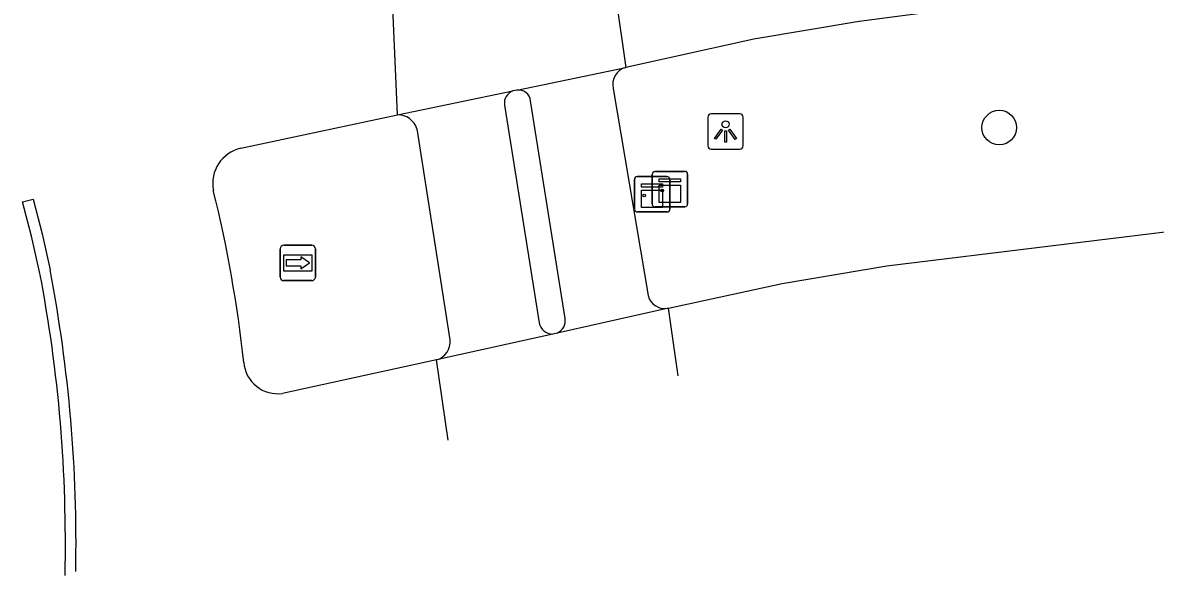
# Model space of a CAD drawing. Extents: x 162542 to 163144, y 380786 to 381511.
# Drawn here: x 162715.11 to 162747.08, y 380799.16 to 380814.76 of the extents above; entities that cross this region are included whole.
import ezdxf

# ---------------------------------------------------------------- set-up
doc = ezdxf.new("R2010")
doc.units = 0
for name, color, linetype in [('IMGEO_Boom', 7, 'Continuous'), ('IMGEO_Fietspad_open', 7, 'Continuous'), ('IMGEO_Kast', 7, 'Continuous'), ('IMGEO_Lichtpunt', 7, 'Continuous'), ('IMGEO_Rijbaan_lokaal_gesloten', 7, 'Continuous'), ('IMGEO_Rijbaan_regionaal_gesloten', 7, 'Continuous'), ('IMGEO_Voetpad_open', 7, 'Continuous'), ('IMGEO_Wegwijzer', 7, 'Continuous')]:
    doc.layers.add(name, color=color, linetype=linetype)

msp = doc.modelspace()

# ---------------------------------------------------------------- linework, layer by layer
at = {"layer": 'IMGEO_Boom'}
msp.add_circle((162742.676, 380811.799), 0.489, dxfattribs=at)
at = {"layer": 'IMGEO_Fietspad_open'}
for points in [[(162728.706, 380812.436), (162729.684, 380806.291)], [(162727.171, 380805.811), (162726.239, 380811.762)]]:
    msp.add_lwpolyline(points, dxfattribs=at)
for centre, radius, start, end in [((162729.087, 380812.477), 0.383, 111.5442, 186.1471), ((162725.705, 380811.598), 0.558, 17.0647, 92.0951), ((162730.061, 380806.353), 0.382, 189.297, 271.6753), ((162726.65, 380805.747), 0.525, 285.4539, 7.0269)]:
    msp.add_arc(centre, radius, start, end, dxfattribs=at)
at = {"layer": 'IMGEO_Kast'}
for p, q in [((162732.452, 380810.417), (162733.293, 380810.417)), ((162733.293, 380810.417), (162732.452, 380810.417)), ((162732.878, 380809.635), (162732.878, 380810.476)), ((162732.878, 380810.476), (162732.878, 380809.635)), ((162732.953, 380810.56), (162733.794, 380810.56)), ((162733.794, 380810.56), (162732.953, 380810.56)), ((162733.878, 380810.485), (162733.878, 380809.644)), ((162733.878, 380809.644), (162733.878, 380810.485)), ((162732.377, 380809.492), (162732.377, 380810.333)), ((162732.377, 380810.333), (162732.377, 380809.492)), ((162733.377, 380810.342), (162733.377, 380809.501)), ((162733.377, 380809.501), (162733.377, 380810.342)), ((162733.803, 380809.56), (162732.962, 380809.56)), ((162732.962, 380809.56), (162733.803, 380809.56)), ((162733.302, 380809.417), (162732.461, 380809.417)), ((162732.461, 380809.417), (162733.302, 380809.417))]:
    msp.add_line(p, q, dxfattribs=at)
for points in [[(162732.572, 380810.207), (162733.172, 380810.207), (162733.172, 380810.122), (162732.572, 380810.122), (162732.572, 380810.207)], [(162733.073, 380810.35), (162733.673, 380810.35), (162733.673, 380810.265), (162733.073, 380810.265), (162733.073, 380810.35)], [(162733.073, 380810.175), (162733.673, 380810.175), (162733.673, 380809.686), (162733.073, 380809.686), (162733.073, 380810.175)], [(162732.572, 380810.032), (162733.172, 380810.032), (162733.172, 380809.543), (162732.572, 380809.543), (162732.572, 380810.032)]]:
    msp.add_lwpolyline(points, dxfattribs=at)
for centre in [(162732.656, 380809.881), (162733.157, 380810.024)]:
    msp.add_circle(centre, 0.0377, dxfattribs=at)
for centre, start, end in [((162732.455, 380810.339), 92.4484, 184.2845), ((162732.455, 380810.339), 92.4484, 184.2845), ((162732.956, 380810.482), 92.4484, 184.2845), ((162732.956, 380810.482), 92.4484, 184.2845), ((162733.299, 380810.339), 2.4484, 94.2845), ((162733.299, 380810.339), 2.4484, 94.2845), ((162733.8, 380810.482), 2.4484, 94.2845), ((162733.8, 380810.482), 2.4484, 94.2845), ((162732.455, 380809.495), 182.4484, 274.2845), ((162732.455, 380809.495), 182.4484, 274.2845), ((162732.956, 380809.638), 182.4484, 274.2845), ((162732.956, 380809.638), 182.4484, 274.2845), ((162733.299, 380809.495), 272.4484, 4.2845), ((162733.299, 380809.495), 272.4484, 4.2845), ((162733.8, 380809.638), 272.4484, 4.2845), ((162733.8, 380809.638), 272.4484, 4.2845)]:
    msp.add_arc(centre, 0.0779, start, end, dxfattribs=at)
at = {"layer": 'IMGEO_Lichtpunt'}
for p, q in [((162734.45, 380812.095), (162734.45, 380811.288)), ((162734.45, 380812.095), (162734.45, 380811.288)), ((162735.352, 380812.19), (162734.544, 380812.19)), ((162735.352, 380812.19), (162734.544, 380812.19)), ((162735.446, 380811.288), (162735.446, 380812.095)), ((162735.446, 380811.288), (162735.446, 380812.095)), ((162734.544, 380811.194), (162735.352, 380811.194)), ((162734.544, 380811.194), (162735.352, 380811.194))]:
    msp.add_line(p, q, dxfattribs=at)
for points in [[(162734.824, 380811.759), (162734.863, 380811.731), (162734.675, 380811.469), (162734.637, 380811.496), (162734.824, 380811.759)], [(162734.926, 380811.711), (162734.973, 380811.711), (162734.973, 380811.389), (162734.926, 380811.389), (162734.926, 380811.711)], [(162735.036, 380811.731), (162735.074, 380811.758), (162735.261, 380811.496), (162735.222, 380811.468), (162735.036, 380811.731)]]:
    msp.add_lwpolyline(points, dxfattribs=at)
msp.add_circle((162734.949, 380811.893), 0.0994, dxfattribs=at)
for centre, start, end in [((162734.544, 380812.095), 90, 180), ((162734.544, 380812.095), 90, 180), ((162735.352, 380812.095), 0, 90), ((162735.352, 380812.095), 0, 90), ((162734.544, 380811.288), 180, 270), ((162734.544, 380811.288), 180, 270), ((162735.352, 380811.288), 270, 0), ((162735.352, 380811.288), 270, 360)]:
    msp.add_arc(centre, 0.0946, start, end, dxfattribs=at)
at = {"layer": 'IMGEO_Rijbaan_lokaal_gesloten'}
for points in [[(162730.984, 380821.475), (162731.573, 380817.435), (162732.134, 380813.498)], [(162740.951, 380815.086), (162738.725, 380814.798), (162735.749, 380814.293), (162732.134, 380813.498)], [(162729.059, 380812.857), (162732.134, 380813.498)], [(162725.685, 380812.156), (162728.946, 380812.833)], [(162729.059, 380812.857), (162728.946, 380812.833)], [(162733.341, 380806.698), (162736.545, 380807.394), (162739.5, 380807.898), (162748.745, 380809.028)], [(162733.341, 380806.698), (162730.196, 380805.999)], [(162733.608, 380804.79), (162733.341, 380806.698)], [(162730.072, 380805.971), (162726.79, 380805.241)], [(162730.196, 380805.999), (162730.072, 380805.971)]]:
    msp.add_lwpolyline(points, dxfattribs=at)
at = {"layer": 'IMGEO_Rijbaan_regionaal_gesloten'}
for points in [[(162725.685, 380812.156), (162725.521, 380816.055)], [(162721.269, 380811.215), (162725.685, 380812.156)], [(162715.586, 380807.726), (162715.361, 380808.737), (162715.107, 380809.703), (162715.402, 380809.775), (162715.654, 380808.802), (162715.88, 380807.787)], [(162726.79, 380805.241), (162722.439, 380804.295)], [(162727.12, 380802.974), (162726.79, 380805.241)]]:
    msp.add_lwpolyline(points, dxfattribs=at)
for centre, radius, start, end in [((162721.487, 380810.222), 1.016, 102.3636, 191.017), ((162685.152, 380801.277), 36.405, 6.1339, 13.909), ((162675.671, 380800.07), 40.643, 358.7144, 10.8584), ((162675.615, 380800.07), 40.998, 358.8785, 10.8494), ((162722.308, 380805.249), 0.963, 184.8898, 277.8418)]:
    msp.add_arc(centre, radius, start, end, dxfattribs=at)
at = {"layer": 'IMGEO_Voetpad_open'}
for points in [[(162731.777, 380812.901), (162732.761, 380807.059)], [(162730.418, 380806.411), (162729.444, 380812.557)]]:
    msp.add_lwpolyline(points, dxfattribs=at)
for centre, radius, start, end in [((162732.258, 380813.019), 0.495, 104.4603, 193.7817), ((162729.105, 380812.519), 0.341, 6.3389, 97.8082), ((162733.242, 380807.185), 0.497, 194.6519, 281.5507), ((162730.049, 380806.344), 0.375, 293.1099, 10.2554)]:
    msp.add_arc(centre, radius, start, end, dxfattribs=at)
at = {"layer": 'IMGEO_Wegwijzer'}
for p, q in [((162722.379, 380807.579), (162722.379, 380808.379)), ((162722.379, 380808.379), (162722.379, 380807.579)), ((162722.479, 380808.479), (162723.269, 380808.479)), ((162723.269, 380808.479), (162722.479, 380808.479)), ((162723.369, 380808.379), (162723.369, 380807.579)), ((162723.369, 380807.579), (162723.369, 380808.379)), ((162723.269, 380807.479), (162722.479, 380807.479)), ((162722.479, 380807.479), (162723.269, 380807.479))]:
    msp.add_line(p, q, dxfattribs=at)
for points in [[(162722.48, 380808.211), (162723.268, 380808.211), (162723.268, 380807.747), (162722.48, 380807.747), (162722.48, 380808.211)], [(162722.545, 380808.063), (162722.545, 380807.979), (162722.545, 380807.895), (162722.956, 380807.895), (162722.956, 380807.812), (162723.203, 380807.979), (162722.956, 380808.146), (162722.956, 380808.063), (162722.545, 380808.063)]]:
    msp.add_lwpolyline(points, dxfattribs=at)
for centre, start, end in [((162722.479, 380808.379), 90, 180), ((162722.479, 380808.379), 90, 180), ((162723.269, 380808.379), 0, 90), ((162723.269, 380808.379), 360, 90), ((162722.479, 380807.579), 180, 270), ((162722.479, 380807.579), 180, 270), ((162723.269, 380807.579), 270, 0), ((162723.269, 380807.579), 270, 0)]:
    msp.add_arc(centre, 0.1, start, end, dxfattribs=at)

doc.saveas('drawing.dxf')
